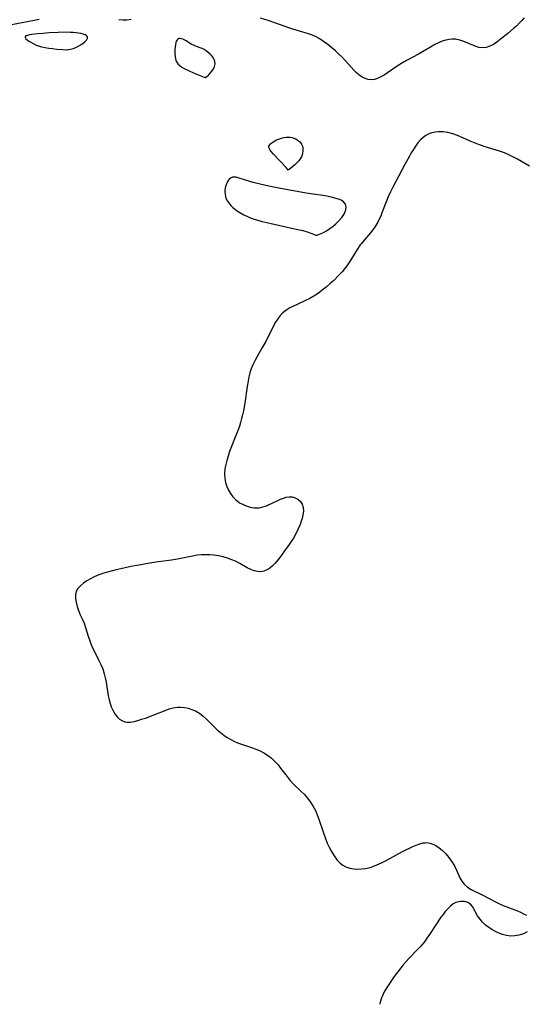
# Model space of a CAD drawing. Header units: inches. Extents: x 1073367 to 1082519, y 1569854 to 1574957.
# Tile 315 of 565: x 1081241 to 1081424, y 1570074 to 1570429. Entities that reach past the tile are written whole.
import ezdxf

# ---------------------------------------------------------------- set-up
doc = ezdxf.new("R2010")
doc.units = ezdxf.units.IN
doc.header["$MEASUREMENT"] = 0
doc.layers.add('CGG_CurvaNivelLidar_v1', color=7, linetype='Continuous', lineweight=30, true_color=0x008008)

msp = doc.modelspace()

# ---------------------------------------------------------------- linework, layer by layer
at = {"layer": 'CGG_CurvaNivelLidar_v1'}
for points in [[(1081423.7182, 1570429.8547, 78.5), (1081422.897, 1570428.8222, 78.5), (1081422.1348, 1570427.9901, 78.5), (1081421.0565, 1570426.9354, 78.5), (1081419.9249, 1570425.9184, 78.5), (1081417.8394, 1570424.1583, 78.5), (1081415.1431, 1570422.0071, 78.5), (1081413.8955, 1570421.0753, 78.5), (1081412.6448, 1570420.252, 78.5), (1081411.3394, 1570419.5707, 78.5), (1081410.0238, 1570419.1144, 78.5), (1081408.7047, 1570418.9482, 78.5), (1081407.3887, 1570419.1171, 78.5), (1081406.065, 1570419.5375, 78.5), (1081401.9751, 1570421.3033, 78.5), (1081400.5427, 1570421.7797, 78.5), (1081398.9617, 1570422.0823, 78.5), (1081397.7851, 1570422.1335, 78.5), (1081396.64, 1570422.0402, 78.5), (1081395.4958, 1570421.8167, 78.5), (1081394.1408, 1570421.3931, 78.5), (1081392.7989, 1570420.831, 78.5), (1081391.4692, 1570420.1622, 78.5), (1081389.8991, 1570419.2664, 78.5), (1081385.6018, 1570416.6881, 78.5), (1081381.2749, 1570414.358, 78.5), (1081379.8549, 1570413.5577, 78.5), (1081378.2931, 1570412.589, 78.5), (1081374.4147, 1570409.9221, 78.5), (1081373.1557, 1570409.1144, 78.5), (1081371.9869, 1570408.4587, 78.5), (1081370.8215, 1570407.931, 78.5), (1081369.6615, 1570407.5717, 78.5), (1081368.5092, 1570407.4294, 78.5), (1081367.3823, 1570407.5407, 78.5), (1081366.2756, 1570407.8747, 78.5), (1081365.1998, 1570408.3951, 78.5), (1081363.9884, 1570409.2173, 78.5), (1081363.1876, 1570409.9197, 78.5), (1081362.2126, 1570410.9147, 78.5), (1081359.306, 1570414.231, 78.5), (1081358.0221, 1570415.5862, 78.5), (1081356.814, 1570416.7581, 78.5), (1081355.5613, 1570417.8956, 78.5), (1081354.2765, 1570419.0008, 78.5), (1081352.7993, 1570420.2017, 78.5), (1081351.2779, 1570421.3267, 78.5), (1081349.6918, 1570422.3348, 78.5), (1081348.5929, 1570422.9188, 78.5), (1081347.2328, 1570423.5261, 78.5), (1081345.5244, 1570424.151, 78.5), (1081343.7761, 1570424.6962, 78.5), (1081340.2282, 1570425.7354, 78.5), (1081338.6733, 1570426.234, 78.5), (1081331.6249, 1570428.6931, 78.5), (1081328.5023, 1570429.72, 78.5)], [(1081248.5072, 1570429.2289, 78.5), (1081242.9543, 1570428.1, 78.5), (1081235.4081, 1570426.7151, 78.5)], [(1081281.7603, 1570429.1898, 78.5), (1081280.223, 1570428.9799, 78.5), (1081278.6995, 1570428.9647, 78.5), (1081277.2807, 1570429.1561, 78.5)], [(1081425.6415, 1570376.2859, 79), (1081421.3617, 1570378.7828, 79), (1081419.7169, 1570379.6693, 79), (1081418.0236, 1570380.4739, 79), (1081416.6022, 1570381.0471, 79), (1081414.8995, 1570381.6332, 79), (1081409.6884, 1570383.2171, 79), (1081408.0104, 1570383.7959, 79), (1081406.6624, 1570384.3137, 79), (1081404.8465, 1570385.0707, 79), (1081399.6389, 1570387.3629, 79), (1081397.9885, 1570387.9732, 79), (1081396.2138, 1570388.434, 79), (1081394.4356, 1570388.6756, 79), (1081392.814, 1570388.6901, 79), (1081391.5915, 1570388.569, 79), (1081390.4103, 1570388.3194, 79), (1081389.2862, 1570387.9182, 79), (1081388.2113, 1570387.3325, 79), (1081387.2097, 1570386.589, 79), (1081386.2791, 1570385.7126, 79), (1081385.3439, 1570384.6323, 79), (1081384.4728, 1570383.4493, 79), (1081383.7175, 1570382.3005, 79), (1081382.9908, 1570381.1044, 79), (1081382.2836, 1570379.8744, 79), (1081380.6448, 1570376.8682, 79), (1081376.3207, 1570368.6976, 79), (1081375.4448, 1570366.9553, 79), (1081374.6323, 1570365.1801, 79), (1081373.8963, 1570363.388, 79), (1081372.3858, 1570359.3369, 79), (1081371.911, 1570358.1995, 79), (1081371.4057, 1570357.0872, 79), (1081370.7314, 1570355.7411, 79), (1081369.98, 1570354.4592, 79), (1081369.4569, 1570353.6983, 79), (1081368.8986, 1570352.9646, 79), (1081368.2277, 1570352.1478, 79), (1081366.0257, 1570349.6193, 79), (1081364.9737, 1570348.3422, 79), (1081364.5601, 1570347.7946, 79), (1081363.4341, 1570346.0926, 79), (1081361.1507, 1570342.3691, 79), (1081360.4277, 1570341.2929, 79), (1081359.6427, 1570340.1983, 79), (1081358.8164, 1570339.127, 79), (1081357.9458, 1570338.086, 79), (1081356.9716, 1570337.0194, 79), (1081354.83, 1570334.8802, 79), (1081353.6693, 1570333.8096, 79), (1081352.2296, 1570332.5774, 79), (1081350.7576, 1570331.3963, 79), (1081349.3056, 1570330.2954, 79), (1081347.81, 1570329.2771, 79), (1081346.3325, 1570328.4233, 79), (1081344.807, 1570327.6675, 79), (1081341.7038, 1570326.3238, 79), (1081340.3567, 1570325.7065, 79), (1081339.0583, 1570325.0308, 79), (1081337.6051, 1570324.108, 79), (1081336.5558, 1570323.2593, 79), (1081335.6126, 1570322.3009, 79), (1081334.7272, 1570321.1566, 79), (1081333.941, 1570319.9158, 79), (1081333.2184, 1570318.606, 79), (1081330.3621, 1570312.9135, 79), (1081328.9936, 1570310.4729, 79), (1081327.2477, 1570307.5102, 79), (1081326.3843, 1570305.9559, 79), (1081325.6834, 1570304.5282, 79), (1081325.0857, 1570303.0605, 79), (1081324.6334, 1570301.6218, 79), (1081324.2737, 1570300.1465, 79), (1081323.98, 1570298.6434, 79), (1081323.6647, 1570296.6735, 79), (1081322.778, 1570290.6187, 79), (1081322.295, 1570287.9095, 79), (1081321.9985, 1570286.485, 79), (1081321.6616, 1570285.0695, 79), (1081321.2759, 1570283.6663, 79), (1081320.8547, 1570282.3338, 79), (1081320.3928, 1570281.0123, 79), (1081319.8644, 1570279.6006, 79), (1081317.3039, 1570273.126, 79), (1081316.7592, 1570271.5395, 79), (1081316.2902, 1570269.9886, 79), (1081315.9051, 1570268.4369, 79), (1081315.6379, 1570266.8855, 79), (1081315.5197, 1570265.1159, 79), (1081315.6229, 1570263.3718, 79), (1081315.8908, 1570261.9573, 79), (1081316.3126, 1570260.5899, 79), (1081316.8924, 1570259.2485, 79), (1081317.608, 1570257.9881, 79), (1081318.453, 1570256.8298, 79), (1081319.4295, 1570255.8016, 79), (1081320.0145, 1570255.311, 79), (1081320.9456, 1570254.6739, 79), (1081321.9385, 1570254.1339, 79), (1081323.3337, 1570253.5515, 79), (1081324.7759, 1570253.1324, 79), (1081326.2368, 1570252.8925, 79), (1081327.1328, 1570252.846, 79), (1081328.0212, 1570252.8888, 79), (1081328.9197, 1570253.0345, 79), (1081329.7983, 1570253.2753, 79), (1081330.606, 1570253.5769, 79), (1081331.4067, 1570253.928, 79), (1081334.2626, 1570255.286, 79), (1081335.6926, 1570255.9233, 79), (1081336.7628, 1570256.3332, 79), (1081337.8157, 1570256.6397, 79), (1081338.8461, 1570256.8008, 79), (1081339.9754, 1570256.7635, 79), (1081341.0309, 1570256.497, 79), (1081341.9717, 1570256.01, 79), (1081342.8565, 1570255.1938, 79), (1081343.5084, 1570254.1523, 79), (1081343.8906, 1570252.9359, 79), (1081343.9756, 1570251.679, 79), (1081343.8375, 1570250.3358, 79), (1081343.5225, 1570248.9326, 79), (1081343.364, 1570248.3888, 79), (1081342.8221, 1570246.8422, 79), (1081342.1582, 1570245.2813, 79), (1081341.3907, 1570243.7243, 79), (1081340.3563, 1570241.8975, 79), (1081339.6133, 1570240.7197, 79), (1081338.8349, 1570239.5637, 79), (1081337.1874, 1570237.2649, 79), (1081335.4544, 1570234.9167, 79), (1081334.539, 1570233.7439, 79), (1081333.6796, 1570232.7533, 79), (1081332.7849, 1570231.8586, 79), (1081331.848, 1570231.0866, 79), (1081330.7929, 1570230.4297, 79), (1081329.6923, 1570229.9752, 79), (1081328.5571, 1570229.7578, 79), (1081327.3801, 1570229.8063, 79), (1081326.1885, 1570230.0848, 79), (1081324.9931, 1570230.5436, 79), (1081323.6817, 1570231.2025, 79), (1081321.0141, 1570232.7309, 79), (1081319.4604, 1570233.5393, 79), (1081318.1162, 1570234.1057, 79), (1081316.5739, 1570234.6279, 79), (1081314.9538, 1570235.076, 79), (1081313.2979, 1570235.4364, 79), (1081311.6148, 1570235.6934, 79), (1081310.1241, 1570235.8209, 79), (1081308.6244, 1570235.8608, 79), (1081307.13, 1570235.8175, 79), (1081305.6379, 1570235.6884, 79), (1081303.8596, 1570235.4225, 79), (1081298.5164, 1570234.3353, 79), (1081296.3857, 1570233.9702, 79), (1081290.6963, 1570233.1864, 79), (1081287.7601, 1570232.7372, 79), (1081285.9754, 1570232.418, 79), (1081282.412, 1570231.7115, 79), (1081276.298, 1570230.3882, 79), (1081273.1456, 1570229.6411, 79), (1081271.8939, 1570229.2909, 79), (1081270.131, 1570228.6821, 79), (1081268.4475, 1570227.9578, 79), (1081267.0247, 1570227.2209, 79), (1081265.6929, 1570226.419, 79), (1081264.4768, 1570225.5694, 79), (1081263.4091, 1570224.6602, 79), (1081262.5419, 1570223.6738, 79), (1081261.9412, 1570222.587, 79), (1081261.6738, 1570221.5031, 79), (1081261.643, 1570220.1409, 79), (1081261.845, 1570218.7078, 79), (1081262.2226, 1570217.2347, 79), (1081262.7488, 1570215.706, 79), (1081263.3781, 1570214.1897, 79), (1081264.0713, 1570212.6898, 79), (1081264.7283, 1570211.169, 79), (1081265.2553, 1570209.6335, 79), (1081266.1983, 1570206.4331, 79), (1081266.6479, 1570205.0985, 79), (1081267.1588, 1570203.7676, 79), (1081267.724, 1570202.4626, 79), (1081268.2076, 1570201.4384, 79), (1081270.12, 1570197.6884, 79), (1081270.7802, 1570196.3026, 79), (1081271.4686, 1570194.6222, 79), (1081272.0277, 1570192.8968, 79), (1081272.3873, 1570191.4021, 79), (1081272.6685, 1570189.8867, 79), (1081273.4445, 1570184.9024, 79), (1081273.7536, 1570183.4398, 79), (1081274.1157, 1570182.1396, 79), (1081274.5579, 1570180.8967, 79), (1081275.0838, 1570179.7274, 79), (1081275.8095, 1570178.4789, 79), (1081276.648, 1570177.3864, 79), (1081277.5952, 1570176.4882, 79), (1081278.6129, 1570175.856, 79), (1081278.9503, 1570175.7162, 79), (1081279.5215, 1570175.5511, 79), (1081280.2269, 1570175.4498, 79), (1081281.4708, 1570175.4695, 79), (1081282.7813, 1570175.6735, 79), (1081284.1438, 1570176.0103, 79), (1081285.5471, 1570176.4367, 79), (1081286.8903, 1570176.8886, 79), (1081289.6798, 1570177.9453, 79), (1081293.9947, 1570179.6856, 79), (1081295.4485, 1570180.1916, 79), (1081296.8985, 1570180.5869, 79), (1081298.5435, 1570180.8385, 79), (1081299.6198, 1570180.8594, 79), (1081300.9908, 1570180.7321, 79), (1081302.3455, 1570180.4504, 79), (1081303.6716, 1570180.0251, 79), (1081304.9558, 1570179.4594, 79), (1081306.3891, 1570178.6222, 79), (1081307.7429, 1570177.6224, 79), (1081309.0011, 1570176.5101, 79), (1081312.7605, 1570172.8189, 79), (1081313.9824, 1570171.7225, 79), (1081315.2596, 1570170.6985, 79), (1081316.4796, 1570169.8526, 79), (1081317.7531, 1570169.0929, 79), (1081319.075, 1570168.4235, 79), (1081320.5053, 1570167.8194, 79), (1081321.9682, 1570167.2872, 79), (1081325.5447, 1570166.0994, 79), (1081326.8254, 1570165.6357, 79), (1081328.0775, 1570165.1193, 79), (1081329.7113, 1570164.2976, 79), (1081331.04, 1570163.4665, 79), (1081332.2851, 1570162.5203, 79), (1081333.6079, 1570161.2915, 79), (1081334.826, 1570159.9464, 79), (1081335.7732, 1570158.7681, 79), (1081337.6053, 1570156.3462, 79), (1081339.1283, 1570154.463, 79), (1081340.4555, 1570153.0449, 79), (1081343.0691, 1570150.5321, 79), (1081344.3482, 1570149.2446, 79), (1081345.4624, 1570147.983, 79), (1081346.4899, 1570146.6464, 79), (1081347.4128, 1570145.2303, 79), (1081348.3076, 1570143.5405, 79), (1081348.5731, 1570142.9636, 79), (1081349.0091, 1570141.9327, 79), (1081349.5826, 1570140.4163, 79), (1081351.148, 1570135.7529, 79), (1081352.0019, 1570133.362, 79), (1081352.6381, 1570131.7655, 79), (1081353.3285, 1570130.2146, 79), (1081354.0852, 1570128.7277, 79), (1081354.4488, 1570128.0894, 79), (1081355.2992, 1570126.7648, 79), (1081356.2321, 1570125.5548, 79), (1081357.2584, 1570124.4921, 79), (1081358.1942, 1570123.7501, 79), (1081359.3548, 1570123.0982, 79), (1081360.8054, 1570122.6208, 79), (1081362.1593, 1570122.3926, 79), (1081363.5682, 1570122.3146, 79), (1081365.012, 1570122.3768, 79), (1081366.4731, 1570122.5781, 79), (1081368.1213, 1570122.9765, 79), (1081369.122, 1570123.3076, 79), (1081370.4919, 1570123.8574, 79), (1081372.1805, 1570124.6421, 79), (1081373.8628, 1570125.4999, 79), (1081379.7865, 1570128.6494, 79), (1081383.4882, 1570130.4639, 79), (1081384.771, 1570131.0255, 79), (1081386.031, 1570131.4837, 79), (1081387.2702, 1570131.7927, 79), (1081387.9868, 1570131.8836, 79), (1081388.5228, 1570131.9001, 79), (1081389.1851, 1570131.8494, 79), (1081390.1377, 1570131.6349, 79), (1081391.558, 1570131.0317, 79), (1081392.9219, 1570130.1671, 79), (1081394.221, 1570129.1012, 79), (1081395.4257, 1570127.8969, 79), (1081396.5432, 1570126.5739, 79), (1081397.5557, 1570125.1566, 79), (1081398.561, 1570123.4635, 79), (1081399.3406, 1570121.9092, 79), (1081400.5691, 1570119.1808, 79), (1081401.2421, 1570117.9388, 79), (1081402.0585, 1570116.8457, 79), (1081403.2268, 1570115.8312, 79), (1081404.6061, 1570114.9855, 79), (1081408.7766, 1570112.9466, 79), (1081413.4193, 1570110.4866, 79), (1081414.8269, 1570109.8046, 79), (1081416.1886, 1570109.2185, 79), (1081421.2942, 1570107.2377, 79), (1081422.4101, 1570106.7573, 79), (1081423.5357, 1570106.2145, 79), (1081424.5691, 1570105.6417, 79)], [(1081424.799, 1570099.6309, 79), (1081423.4836, 1570098.9871, 79), (1081423.1707, 1570098.8647, 79), (1081421.8254, 1570098.4513, 79), (1081420.406, 1570098.2024, 79), (1081418.9438, 1570098.157, 79), (1081417.4114, 1570098.3573, 79), (1081415.8802, 1570098.7686, 79), (1081414.3673, 1570099.3421, 79), (1081413.3578, 1570099.8072, 79), (1081412.1163, 1570100.4782, 79), (1081410.936, 1570101.2376, 79), (1081409.8384, 1570102.0867, 79), (1081408.7258, 1570103.149, 79), (1081407.8183, 1570104.213, 79), (1081406.9446, 1570105.4787, 79), (1081405.0646, 1570108.8549, 79), (1081404.3887, 1570109.6553, 79), (1081403.3713, 1570110.2737, 79), (1081402.1675, 1570110.586, 79), (1081400.8681, 1570110.6366, 79), (1081399.9928, 1570110.5298, 79), (1081399.129, 1570110.2785, 79), (1081398.1056, 1570109.7352, 79), (1081397.1176, 1570108.9712, 79), (1081396.1592, 1570108.0364, 79), (1081395.2259, 1570106.971, 79), (1081394.4494, 1570105.9867, 79), (1081393.6853, 1570104.9477, 79), (1081392.0919, 1570102.6207, 79), (1081389.5402, 1570098.6623, 79), (1081388.6481, 1570097.3412, 79), (1081387.707, 1570096.0612, 79), (1081387.053, 1570095.2527, 79), (1081386.2873, 1570094.3761, 79), (1081385.2591, 1570093.2877, 79), (1081382.0999, 1570090.1018, 79), (1081381.0918, 1570088.9884, 79), (1081380.029, 1570087.7084, 79), (1081378.9153, 1570086.2894, 79), (1081376.8136, 1570083.502, 79), (1081375.5757, 1570081.7793, 79), (1081374.362, 1570079.9498, 79), (1081373.3356, 1570078.2032, 79), (1081372.5497, 1570076.6062, 79), (1081372.2205, 1570075.7936, 79), (1081371.7233, 1570074.2583, 79), (1081371.6037, 1570073.717, 79), (1081371.6104, 1570073.5, 79)]]:
    msp.add_polyline3d(points, dxfattribs=at)
for points in [[(1081258.5, 1570418.3083, 79), (1081258.6464, 1570418.2755, 79), (1081259.1257, 1570418.3352, 79), (1081259.8529, 1570418.4874, 79), (1081260.7493, 1570418.7399, 79), (1081261.7377, 1570419.1033, 79), (1081262.883, 1570419.6591, 79), (1081263.9632, 1570420.331, 79), (1081264.8962, 1570421.0632, 79), (1081265.5992, 1570421.7929, 79), (1081265.988, 1570422.4547, 79), (1081265.9804, 1570422.9835, 79), (1081265.65, 1570423.3571, 79), (1081265.1107, 1570423.6613, 79), (1081264.421, 1570423.9117, 79), (1081263.6238, 1570424.1188, 79), (1081262.7503, 1570424.289, 79), (1081260.8586, 1570424.5253, 79), (1081259.8676, 1570424.5869, 79), (1081258.5556, 1570424.6053, 79), (1081255.376, 1570424.5105, 79), (1081252.1064, 1570424.3552, 79), (1081249.954, 1570424.2216, 79), (1081247.8691, 1570424.0425, 79), (1081245.8843, 1570423.8103, 79), (1081245.0162, 1570423.6674, 79), (1081244.2813, 1570423.4939, 79), (1081243.7348, 1570423.2762, 79), (1081243.4521, 1570422.9962, 79), (1081243.4834, 1570422.6682, 79), (1081243.7535, 1570422.2864, 79), (1081244.2058, 1570421.8676, 79), (1081244.7965, 1570421.4267, 79), (1081245.4924, 1570420.9775, 79), (1081246.3117, 1570420.5118, 79), (1081247.2038, 1570420.0725, 79), (1081248.2679, 1570419.6691, 79), (1081249.4166, 1570419.3525, 79), (1081250.6809, 1570419.0877, 79), (1081252.0059, 1570418.87, 79), (1081253.3377, 1570418.6947, 79), (1081254.9579, 1570418.526, 79), (1081257.1152, 1570418.3684, 79)], [(1081308.5, 1570408.2327, 79), (1081308.6603, 1570408.313, 79), (1081309.0761, 1570408.6191, 79), (1081309.6562, 1570409.1188, 79), (1081310.3102, 1570409.785, 79), (1081310.9196, 1570410.546, 79), (1081311.4526, 1570411.3961, 79), (1081311.8496, 1570412.294, 79), (1081312.0505, 1570413.1962, 79), (1081312.0153, 1570414.0389, 79), (1081311.7752, 1570414.8109, 79), (1081311.374, 1570415.4806, 79), (1081310.878, 1570416.0885, 79), (1081310.2747, 1570416.722, 79), (1081309.6173, 1570417.3165, 79), (1081308.9108, 1570417.8581, 79), (1081308.1546, 1570418.3291, 79), (1081307.3974, 1570418.6971, 79), (1081305.0171, 1570419.6244, 79), (1081304.2396, 1570419.9649, 79), (1081303.4721, 1570420.3662, 79), (1081301.3392, 1570421.6567, 79), (1081300.6825, 1570422.0176, 79), (1081300.0587, 1570422.2857, 79), (1081299.4764, 1570422.4155, 79), (1081299.0216, 1570422.3788, 79), (1081298.6909, 1570422.2287, 79), (1081298.4759, 1570422.0408, 79), (1081298.152, 1570421.5449, 79), (1081297.9122, 1570420.9058, 79), (1081297.7377, 1570420.1647, 79), (1081297.6162, 1570419.3534, 79), (1081297.5411, 1570418.4974, 79), (1081297.5115, 1570417.6176, 79), (1081297.5321, 1570416.7324, 79), (1081297.6143, 1570415.8594, 79), (1081297.777, 1570415.0175, 79), (1081297.9071, 1570414.5856, 79), (1081298.0745, 1570414.1726, 79), (1081298.4162, 1570413.5807, 79), (1081298.7961, 1570413.1073, 79), (1081299.386, 1570412.5509, 79), (1081300.1107, 1570412.0295, 79), (1081300.9674, 1570411.5308, 79), (1081301.9418, 1570411.0358, 79), (1081302.9865, 1570410.5519, 79), (1081305.102, 1570409.6496, 79), (1081308.0906, 1570408.4329, 79)], [(1081338.5, 1570374.8379, 78.5), (1081337.7077, 1570375.7309, 78.5), (1081333.1706, 1570380.5756, 78.5), (1081332.3138, 1570381.5877, 78.5), (1081331.9695, 1570382.0773, 78.5), (1081331.7082, 1570382.554, 78.5), (1081331.5589, 1570383.0138, 78.5), (1081331.5583, 1570383.4513, 78.5), (1081331.747, 1570383.8805, 78.5), (1081332.0921, 1570384.2845, 78.5), (1081332.5501, 1570384.6677, 78.5), (1081333.0894, 1570385.032, 78.5), (1081333.6872, 1570385.3766, 78.5), (1081334.3274, 1570385.6986, 78.5), (1081334.9991, 1570385.9917, 78.5), (1081335.6953, 1570386.2467, 78.5), (1081336.382, 1570386.4459, 78.5), (1081337.0801, 1570386.5971, 78.5), (1081337.783, 1570386.6955, 78.5), (1081338.4849, 1570386.7311, 78.5), (1081339.2067, 1570386.6906, 78.5), (1081339.9126, 1570386.5743, 78.5), (1081340.5922, 1570386.3834, 78.5), (1081341.2326, 1570386.1123, 78.5), (1081341.7663, 1570385.7926, 78.5), (1081342.2551, 1570385.4125, 78.5), (1081342.6962, 1570384.9837, 78.5), (1081343.083, 1570384.5139, 78.5), (1081343.404, 1570384.0078, 78.5), (1081343.642, 1570383.4668, 78.5), (1081343.7849, 1570382.8729, 78.5), (1081343.8366, 1570382.2528, 78.5), (1081343.8129, 1570381.6169, 78.5), (1081343.7239, 1570380.9748, 78.5), (1081343.5699, 1570380.3314, 78.5), (1081343.2938, 1570379.642, 78.5), (1081342.8809, 1570378.9236, 78.5), (1081342.2836, 1570378.1409, 78.5), (1081341.587, 1570377.3924, 78.5), (1081340.8492, 1570376.6991, 78.5), (1081339.4739, 1570375.5648, 78.5)], [(1081348.5, 1570351.3436, 79), (1081348.6008, 1570351.2785, 79), (1081348.9383, 1570351.3336, 79), (1081349.7896, 1570351.6264, 79), (1081350.9559, 1570352.1591, 79), (1081352.3271, 1570352.9139, 79), (1081353.513, 1570353.6737, 79), (1081354.7085, 1570354.5515, 79), (1081355.744, 1570355.4231, 79), (1081356.7119, 1570356.3566, 79), (1081357.8876, 1570357.7195, 79), (1081358.7867, 1570359.0977, 79), (1081359.3257, 1570360.4247, 79), (1081359.4431, 1570361.5285, 79), (1081359.1939, 1570362.4645, 79), (1081358.4256, 1570363.3722, 79), (1081357.5823, 1570363.9297, 79), (1081356.6528, 1570364.333, 79), (1081355.3817, 1570364.7407, 79), (1081353.988, 1570365.0888, 79), (1081352.5063, 1570365.3873, 79), (1081350.9622, 1570365.6414, 79), (1081347.5319, 1570366.1246, 79), (1081344.9644, 1570366.551, 79), (1081335.1719, 1570368.3143, 79), (1081331.4921, 1570369.0466, 79), (1081328.3329, 1570369.743, 79), (1081325.8004, 1570370.3524, 79), (1081324.5982, 1570370.6897, 79), (1081320.7883, 1570371.96, 79), (1081319.7168, 1570372.2304, 79), (1081319.3668, 1570372.2854, 79), (1081318.4212, 1570372.2665, 79), (1081317.6885, 1570371.9614, 79), (1081317.1807, 1570371.532, 79), (1081316.8065, 1570371.0643, 79), (1081316.4791, 1570370.5177, 79), (1081316.0623, 1570369.5436, 79), (1081315.7703, 1570368.4611, 79), (1081315.6253, 1570367.3115, 79), (1081315.6779, 1570365.9612, 79), (1081316.009, 1570364.6321, 79), (1081316.5262, 1570363.5833, 79), (1081317.2385, 1570362.595, 79), (1081317.8532, 1570361.9234, 79), (1081318.5395, 1570361.2835, 79), (1081319.7494, 1570360.3304, 79), (1081321.0814, 1570359.4555, 79), (1081322.5137, 1570358.6667, 79), (1081323.8124, 1570358.0629, 79), (1081325.1504, 1570357.5196, 79), (1081326.5262, 1570357.028, 79), (1081327.9331, 1570356.5883, 79), (1081329.1525, 1570356.2546, 79), (1081332.3884, 1570355.4867, 79), (1081340.2842, 1570353.7893, 79), (1081342.0285, 1570353.3982, 79), (1081343.8258, 1570352.9509, 79), (1081345.4096, 1570352.5077, 79), (1081346.723, 1570352.0929, 79), (1081348.2804, 1570351.4979, 79)]]:
    msp.add_polyline3d(points, close=True, dxfattribs=at)

doc.saveas('drawing.dxf')
